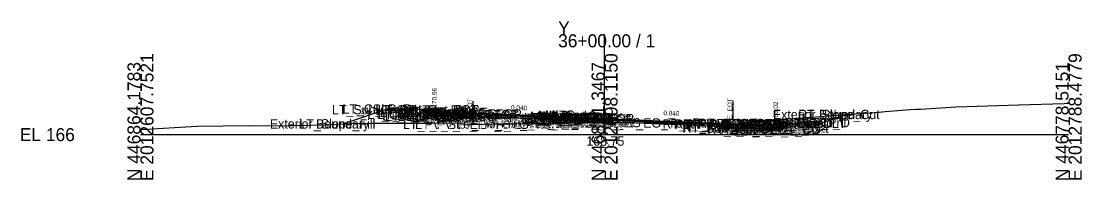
# Model space of a CAD drawing. Extents: x -26 to 3203, y -10 to 9532.
# Drawn here: x 2974.2 to 3202.7, y -9.5 to 24.5 of the extents above; entities that cross this region are included whole.
import ezdxf

# ---------------------------------------------------------------- set-up
doc = ezdxf.new("R2010")
doc.units = 0
for name, color, linetype in [('Default', 7, 'Continuous'), ('Exist CMT Pavement', 7, 'Continuous'), ('Exist Cross Section Cell', 7, 'Continuous'), ('Exist XS Center Line Elevation Label', 7, 'Continuous'), ('Exist XS Ground Line', 7, 'Continuous'), ('Prop CMT Conc Surface', 7, 'Continuous'), ('Prop CMT Concrete Structures', 7, 'Continuous'), ('Prop CMT Pvmt Course 1', 7, 'Continuous'), ('Prop CMT Pvmt Course 1 CG', 7, 'Continuous'), ('Prop CMT Pvmt Course 1 Wedge', 7, 'Continuous'), ('Prop CMT Pvmt Course 2', 7, 'Continuous'), ('Prop CMT Pvmt Course 2 Wedge', 7, 'Continuous'), ('Prop CMT Pvmt Course 3', 7, 'Continuous'), ('Prop CMT Pvmt Course 3 Wedge', 7, 'Continuous'), ('Prop CMT Pvmt Surface', 7, 'Continuous'), ('Prop CMT Pvmt Wedge Surface 1', 7, 'Continuous'), ('Prop CMT Pvmt Wedge Surface 2', 7, 'Continuous'), ('Prop CMT Pvmt Wedge Surface 3', 7, 'Continuous'), ('Prop CMT Slope Grass', 7, 'Continuous'), ('Prop CMT Subgrade Earthwork', 7, 'Continuous'), ('Prop XS Hydro Elevations', 7, 'Continuous'), ('Prop XS Label Text', 7, 'Continuous'), ('Prop XS SE Text', 7, 'Continuous'), ('Prop XS Side Slope Text', 7, 'Continuous'), ('Scratch_Level_0', 7, 'Continuous')]:
    doc.layers.add(name, color=color, linetype=linetype)

msp = doc.modelspace()

# ---------------------------------------------------------------- linework, layer by layer
at = {"layer": 'Exist CMT Pavement'}
msp.add_lwpolyline([(3071.5, 2.34), (3071.51, 2.34), (3073.9, 2.41), (3075.75, 2.43), (3076.67, 2.45), (3077.64, 2.46), (3078.08, 2.46), (3079.4, 2.47), (3080.56, 2.48), (3082.18, 2.5), (3084.46, 2.53), (3085.11, 2.54), (3085.47, 2.54), (3086.99, 2.56), (3087.7, 2.57), (3088.89, 2.58), (3089.88, 2.59), (3090.48, 2.6), (3091.29, 2.62), (3092.61, 2.64), (3093.23, 2.66), (3095.37, 2.7), (3095.76, 2.71), (3097.15, 2.74), (3098.24, 2.75), (3098.77, 2.76), (3100.14, 2.75), (3101.56, 2.75), (3102.01, 2.75), (3102.93, 2.74), (3103.89, 2.74), (3104.34, 2.74), (3106.19, 2.72), (3106.86, 2.71), (3108.85, 2.68), (3109.55, 2.68), (3109.88, 2.67), (3110.8, 2.66), (3112.65, 2.63), (3113.3, 2.62), (3114.69, 2.6), (3115.39, 2.59), (3117.16, 2.57), (3118.14, 2.55), (3120.51, 2.52), (3120.89, 2.51), (3121.24, 2.51), (3123.66, 2.47), (3124.52, 2.46), (3126.45, 2.43), (3127.51, 2.4)], dxfattribs=at)
at = {"layer": 'Exist Cross Section Cell'}
for p, q in [((3099.9, 0.14), (3099.9, 21.7)), ((2999.9, 0.14), (3099.9, 0.14)), ((3099.9, 0.14), (3199.9, 0.14))]:
    msp.add_line(p, q, dxfattribs=at)
at = {"layer": 'Exist XS Ground Line'}
msp.add_lwpolyline([(3000, 1.26), (3012.15, 1.98), (3023.39, 2.1), (3029.77, 2.02), (3039.79, 2.27), (3045.19, 2.51), (3049.58, 2.57), (3056.26, 2.59), (3058.28, 2.62), (3059.18, 2.62), (3062.65, 2.63), (3068.98, 2.65), (3069.75, 2.22), (3071.02, 2.31), (3071.51, 2.34), (3073.9, 2.41), (3075.75, 2.43), (3076.67, 2.45), (3077.64, 2.46), (3078.08, 2.46), (3079.4, 2.47), (3080.56, 2.48), (3082.18, 2.5), (3084.46, 2.53), (3085.11, 2.54), (3085.47, 2.54), (3086.99, 2.56), (3087.7, 2.57), (3088.89, 2.58), (3089.88, 2.59), (3090.48, 2.6), (3091.29, 2.62), (3092.61, 2.64), (3093.23, 2.66), (3095.37, 2.7), (3095.76, 2.71), (3097.15, 2.74), (3098.24, 2.75), (3098.77, 2.76), (3100.14, 2.75), (3101.56, 2.75), (3102.01, 2.75), (3102.93, 2.74), (3103.89, 2.74), (3104.34, 2.74), (3106.19, 2.72), (3106.86, 2.71), (3108.85, 2.68), (3109.55, 2.68), (3109.88, 2.67), (3110.8, 2.66), (3112.65, 2.63), (3113.3, 2.62), (3114.69, 2.6), (3115.39, 2.59), (3117.16, 2.57), (3118.14, 2.55), (3120.51, 2.52), (3120.89, 2.51), (3121.24, 2.51), (3123.66, 2.47), (3124.52, 2.46), (3126.45, 2.43), (3127.51, 2.4), (3128.27, 2.35), (3129.2, 2.28), (3129.51, 2.47), (3129.94, 2.73), (3131.16, 2.84), (3133.53, 3.04), (3138.63, 3.48), (3155.95, 4.76), (3158.2, 4.92), (3160.39, 5.11), (3165.66, 5.55), (3167.14, 5.63), (3167.98, 5.64), (3175.6, 6.1), (3178, 6.22), (3180.17, 6.29), (3189.07, 6.57), (3198.95, 6.86), (3200, 6.89)], dxfattribs=at)
at = {"layer": 'Prop CMT Conc Surface'}
for points in [[(3058.75, 5.55), (3053.75, 5.65)], [(3063.25, 4.96), (3063.25, 5.46), (3062.75, 5.46)], [(3065.25, 4.96), (3063.25, 4.96)], [(3136.75, 2.02), (3136.75, 2.52), (3137.25, 2.52)], [(3141.25, 2.61), (3146.25, 2.71)], [(3134.75, 2.18), (3136.75, 2.02)]]:
    msp.add_lwpolyline(points, dxfattribs=at)
at = {"layer": 'Prop CMT Concrete Structures'}
for points in [[(3053.75, 5.31), (3053.75, 5.65)], [(3053.75, 5.65), (3058.75, 5.55)], [(3058.75, 5.21), (3053.75, 5.31)], [(3058.75, 5.55), (3058.75, 5.21)], [(3065.25, 4.96), (3063.25, 4.96), (3063.25, 5.46), (3062.75, 5.46)], [(3062.75, 5.46), (3062.75, 4.47), (3065.25, 4.37)], [(3065.25, 4.37), (3065.25, 4.96)], [(3096, 3.73), (3095.99, 3.89), (3095.24, 4.14), (3094, 4.33), (3092.76, 4.3), (3092.01, 4.05), (3092, 3.89)], [(3092, 3.89), (3096, 3.73)], [(3134.75, 2.18), (3136.75, 2.02), (3136.75, 2.52), (3137.25, 2.52)], [(3137.25, 2.52), (3137.25, 1.49), (3134.75, 1.59)], [(3146.25, 2.71), (3141.25, 2.61)], [(3141.25, 2.61), (3141.25, 2.27)], [(3141.25, 2.27), (3146.25, 2.37)], [(3146.25, 2.37), (3146.25, 2.71)], [(3134.75, 1.59), (3134.75, 2.18)]]:
    msp.add_lwpolyline(points, dxfattribs=at)
at = {"layer": 'Prop CMT Pvmt Course 1'}
for points in [[(3092, 3.89), (3065.25, 4.96)], [(3065.25, 4.96), (3065.25, 4.71)], [(3065.25, 4.71), (3071.5, 4.46)], [(3071.5, 4.46), (3071.5, 4.58)], [(3079.4, 4.27), (3092, 3.76)], [(3092, 3.89), (3096, 3.73)], [(3092, 3.64), (3092, 3.89)], [(3092, 3.64), (3092, 3.89)], [(3092, 3.76), (3092, 3.64), (3092, 3.64)], [(3096, 3.48), (3092, 3.64)], [(3096, 3.73), (3096, 3.48)], [(3096, 3.73), (3134.75, 2.18)], [(3096, 3.48), (3096, 3.73)], [(3117.16, 2.76), (3096, 3.6)], [(3096, 3.6), (3096, 3.48), (3096, 3.48)], [(3134.75, 1.93), (3117.16, 2.63)], [(3134.75, 2.18), (3134.75, 1.93)]]:
    msp.add_lwpolyline(points, dxfattribs=at)
at = {"layer": 'Prop CMT Pvmt Course 1 CG'}
for points in [[(3065.25, 4.37), (3062.25, 4.49), (3061.93, 4.17)], [(3061.93, 4.17), (3065.25, 4.04)], [(3065.25, 4.04), (3065.25, 4.37)], [(3134.75, 1.59), (3137.75, 1.47), (3138.1, 1.13)], [(3134.75, 1.26), (3134.75, 1.59)], [(3138.1, 1.13), (3134.75, 1.26)]]:
    msp.add_lwpolyline(points, dxfattribs=at)
at = {"layer": 'Prop CMT Pvmt Course 1 Wedge'}
for points in [[(3092, 3.76), (3071.5, 4.58)], [(3096, 3.6), (3117.16, 2.76)]]:
    msp.add_lwpolyline(points, dxfattribs=at)
at = {"layer": 'Prop CMT Pvmt Course 2'}
for points in [[(3071.5, 4.46), (3065.25, 4.71)], [(3065.25, 4.71), (3065.25, 4.37)], [(3065.25, 4.37), (3071.5, 4.12)], [(3071.5, 4.12), (3071.5, 4.46)], [(3092, 3.64), (3096, 3.48)], [(3092, 3.3), (3092, 3.64)], [(3096, 3.14), (3092, 3.3)], [(3096, 3.48), (3096, 3.14)], [(3117.16, 2.63), (3126.51, 2.26)], [(3134.75, 1.93), (3134.75, 1.59)]]:
    msp.add_lwpolyline(points, dxfattribs=at)
at = {"layer": 'Prop CMT Pvmt Course 2 Wedge'}
for points in [[(3092, 3.64), (3071.5, 4.46)], [(3096, 3.48), (3117.16, 2.63)]]:
    msp.add_lwpolyline(points, dxfattribs=at)
at = {"layer": 'Prop CMT Pvmt Course 3'}
for points in [[(3071.5, 4.12), (3065.25, 4.37)], [(3065.25, 4.37), (3065.25, 4.04)], [(3065.25, 4.04), (3071.5, 3.79)], [(3071.5, 3.79), (3071.5, 4.12)], [(3092, 3.3), (3096, 3.14)], [(3126.51, 1.92), (3134.75, 1.59)], [(3134.75, 1.26), (3126.51, 1.59)], [(3134.75, 1.59), (3134.75, 1.26)]]:
    msp.add_lwpolyline(points, dxfattribs=at)
at = {"layer": 'Prop CMT Pvmt Course 3 Wedge'}
for points in [[(3092, 3.3), (3079.4, 3.81)], [(3096, 3.14), (3106.77, 2.71)]]:
    msp.add_lwpolyline(points, dxfattribs=at)
at = {"layer": 'Prop CMT Pvmt Surface'}
for points in [[(3092, 3.89), (3065.25, 4.96)], [(3092, 3.89), (3096, 3.73)], [(3096, 3.73), (3134.75, 2.18)]]:
    msp.add_lwpolyline(points, dxfattribs=at)
at = {"layer": 'Prop CMT Pvmt Wedge Surface 1'}
for points in [[(3065.25, 4.71), (3065.25, 4.96)], [(3079.4, 4.14), (3065.25, 4.71)], [(3071.5, 4.58), (3071.5, 4.46)], [(3092, 3.76), (3079.4, 4.27)], [(3092, 3.89), (3092, 3.64), (3092, 3.64), (3092, 3.76)], [(3096, 3.73), (3096, 3.48), (3096, 3.48), (3096, 3.6)], [(3096, 3.6), (3117.16, 2.76)], [(3117.16, 2.63), (3126.51, 2.26)], [(3134.75, 1.93), (3134.75, 2.18)]]:
    msp.add_lwpolyline(points, dxfattribs=at)
at = {"layer": 'Prop CMT Pvmt Wedge Surface 2'}
for points in [[(3065.25, 4.71), (3065.25, 4.96)], [(3092, 3.64), (3071.5, 4.46)], [(3092, 3.89), (3092, 3.64)], [(3096, 3.73), (3096, 3.48)], [(3096, 3.48), (3126.51, 2.26)], [(3134.75, 1.93), (3134.75, 2.18)]]:
    msp.add_lwpolyline(points, dxfattribs=at)
at = {"layer": 'Prop CMT Pvmt Wedge Surface 3'}
for p, q in [((3071.5, 4.12), (3092, 3.3)), ((3096, 3.14), (3126.51, 1.92))]:
    msp.add_line(p, q, dxfattribs=at)
for points in [[(3065.25, 4.37), (3065.25, 4.96)], [(3092, 3.3), (3071.5, 4.12)], [(3092, 3.89), (3092, 3.3)], [(3096, 3.73), (3096, 3.14)], [(3096, 3.14), (3126.51, 1.92)], [(3134.75, 1.59), (3134.75, 2.18)]]:
    msp.add_lwpolyline(points, dxfattribs=at)
at = {"layer": 'Prop CMT Slope Grass'}
for points in [[(3062.75, 5.46), (3053.25, 5.65), (3043.64, 2.45)], [(3137.25, 2.52), (3146.25, 2.7)], [(3146.25, 2.7), (3146.75, 2.71), (3152.04, 4.47)]]:
    msp.add_lwpolyline(points, dxfattribs=at)
at = {"layer": 'Prop CMT Subgrade Earthwork'}
for p, q in [((3071.5, 3.79), (3071.5, 2.34)), ((3126.51, 2.43), (3126.51, 1.59))]:
    msp.add_line(p, q, dxfattribs=at)
for points in [[(3065.25, 4.04), (3061.93, 4.17), (3060.6, 5.5)], [(3071.5, 3.79), (3065.25, 4.04)], [(3134.75, 1.26), (3138.1, 1.13), (3139.53, 2.56)], [(3126.51, 1.59), (3134.75, 1.26)]]:
    msp.add_lwpolyline(points, dxfattribs=at)
at = {"layer": 'Prop XS Label Text'}
for p, q in [((3071.5, 7.34), (3071.5, 2.34)), ((3127.51, 7.4), (3127.51, 2.4))]:
    msp.add_line(p, q, dxfattribs=at)

# ---------------------------------------------------------------- texts
at = {"layer": 'Default'}
msp.add_text('-', height=0.0001, dxfattribs=at).set_placement((3000, 0))
at = {"layer": 'Exist Cross Section Cell'}
for s, p in [('Y', (3089.9, 21.7)), ('36+00.00 / 1', (3089.9, 18.9)), ('EL 166', (2973.9, -1.26))]:
    msp.add_text(s, height=2.8, dxfattribs=at).set_placement(p)
for s, p in [('E 2012607.7521', (3002.7, -9.86)), ('E 2012698.1150', (3102.7, -9.86)), ('E 2012788.4779', (3202.7, -9.86)), ('N 446864.1783', (2999.9, -9.86)), ('N 446821.3467', (3099.9, -9.86)), ('N 446778.5151', (3199.9, -9.86))]:
    msp.add_text(s, height=2.8, rotation=90, dxfattribs=at).set_placement(p)
at = {"layer": 'Exist XS Center Line Elevation Label'}
msp.add_text('168.75', height=2, dxfattribs=at).set_placement((3095.98, -2.25))
at = {"layer": 'Prop XS Hydro Elevations'}
for s, p in [('170.96', (3063.75, 5.96)), ('168.02', (3137.25, 3.02))]:
    msp.add_text(s, height=1, rotation=90, dxfattribs=at).set_placement(p)
at = {"layer": 'Prop XS Label Text'}
for p in [(3071.4, 3.37), (3127.41, 3.43)]:
    msp.add_text('E. EOT', height=1, rotation=90, dxfattribs=at).set_placement(p)
at = {"layer": 'Prop XS SE Text'}
for p in [(3079.72, 5.49), (3112.56, 4.32)]:
    msp.add_text('0.040', height=1, rotation=357.7094, dxfattribs=at).set_placement(p)
at = {"layer": 'Prop XS Side Slope Text'}
for p in [(3047.46, 4.51), (3148.4, 4.05)]:
    msp.add_text('3:1', height=1, rotation=18.4349, dxfattribs=at).set_placement(p)
at = {"layer": 'Scratch_Level_0'}
for s, p in [('LT_Sub_Trench_Out_DLT', (3041.17, 4.5)), ('LT_CSLP_Pnt', (3043.42, 4.65)), ('LT_CG1_Shelf_Out', (3048.8, 3.49)), ('LT_CG_Top_Face', (3050.51, 4.46)), ('LT_CG_Top_BOC', (3051.03, 4.46)), ('LT_CG_Bot_BOC', (3051.06, 3.47)), ('LT_CG_Top_Gut', (3051.49, 3.96)), ('LT_Sub_OEOP', (3052.04, 3.17)), ('LT_Sub_OEOT_CG', (3052.62, 3.04)), ('LT_CG_Bot_IE', (3055.16, 3.37)), ('LT_Sub_OEOT', (3055.33, 3.04)), ('LT_PV2_OEOT', (3055.42, 3.71)), ('LT_PV3_OEOT', (3055.42, 3.37)), ('LT_PV1_OEOT', (3055.99, 3.96)), ('LT_Sub_OEEOP', (3060.72, 2.79)), ('LT_PV2_OEEOP', (3060.82, 3.46)), ('LT_PV3_OEEOP', (3060.82, 3.12)), ('LT_PV1_OEEOP', (3061.39, 3.58)), ('LT_PV2_IEEOP', (3081.95, 2.64)), ('LT_PV1_IEEOP', (3082.52, 2.76)), ('LT_PV2_PGL1', (3082.88, 2.64)), ('LT_PV2_PGL', (3083.21, 2.64)), ('LT_PV1_PGL', (3083.78, 2.89)), ('MI_Face In', (3083.9, 3.05)), ('MI_Top In', (3085.61, 3.3)), ('MI_Face Out', (3086.26, 2.89)), ('MI_Top Out', (3086.47, 3.14)), ('RT_PV1_IEEOP', (3086.47, 2.6)), ('MI_Crown', (3087.07, 3.33)), ('MI_Bot Out', (3087.26, 2.73)), ('RT_PV1_PGL', (3087.73, 2.73)), ('Exterior Boundary', (3136.18, 3.47)), ('RT_Slope_Cut', (3141.63, 3.47)), ('Exterior Boundary', (3027.78, 1.45)), ('LT_Slope_Fill', (3034.16, 1.45)), ('LT_PV_Sub_Tie_Out', (3056.47, 1.34)), ('LT_PV_OEEOP_EG', (3059.06, 1.34)), ('LT_PV_EG_TestPt', (3068.17, 1.5)), ('LT_PV_IEEOP_EG', (3080.19, 1.63)), ('LT_PV3_IEEOP', (3081.95, 2.3)), ('LT_PV3_PGL1', (3082.88, 2.3)), ('LT_PV3_PGL', (3083.21, 2.3)), ('LT_PV4_PGL', (3083.21, 1.97)), ('RT_PV_IEEOP_EG', (3084.14, 1.72)), ('RT_PV2_IEEOP', (3085.91, 2.48)), ('RT_PV3_IEEOP', (3085.91, 2.14)), ('RT_PV2_PGL1', (3086.83, 2.48)), ('RT_PV3_PGL1', (3086.83, 2.14)), ('RT_PV2_PGL', (3087.17, 2.48)), ('RT_PV3_PGL', (3087.17, 2.14)), ('RT_PV4_PGL', (3087.17, 1.81)), ('RT_PV_EG_TestPt', (3098.12, 1.65)), ('RT_PV_Sub_Tie_Out', (3112.4, 1.4)), ('RT_PV_OEEOP_EG', (3115.01, 1.4)), ('RT_Sub_OEEOP', (3116.68, 0.55)), ('RT_PV2_OEEOP', (3116.77, 1.22)), ('RT_PV3_OEEOP', (3116.77, 0.88)), ('RT_PV1_OEEOP', (3117.34, 1.34)), ('RT_Sub_Trench_Out_DLT', (3120.05, 1.56)), ('RT_Sub_OEOT_CG', (3122.07, 0.26)), ('RT_CG_Top_Face', (3123.96, 1.52)), ('RT_CG1_Shelf_Out', (3124.25, 0.47)), ('RT_CG_Bot_IE', (3124.62, 0.59)), ('RT_Sub_OEOT', (3124.78, 0.26)), ('RT_PV2_OEOT', (3124.88, 0.93)), ('RT_PV3_OEOT', (3124.88, 0.59)), ('RT_CG_Top_Gut', (3124.94, 1.02)), ('RT_PV1_OEOT', (3125.44, 1.18)), ('RT_CG_Top_BOC', (3125.49, 1.52)), ('RT_CG_Bot_BOC', (3125.52, 0.49)), ('RT_Shld_O', (3138.79, 1.7)), ('CSLP_Pnt', (3139.62, 1.71)), ('RT_Sub_OEOP', (3128.16, 0.13))]:
    msp.add_text(s, height=2, dxfattribs=at).set_placement(p)

doc.saveas('drawing.dxf')
